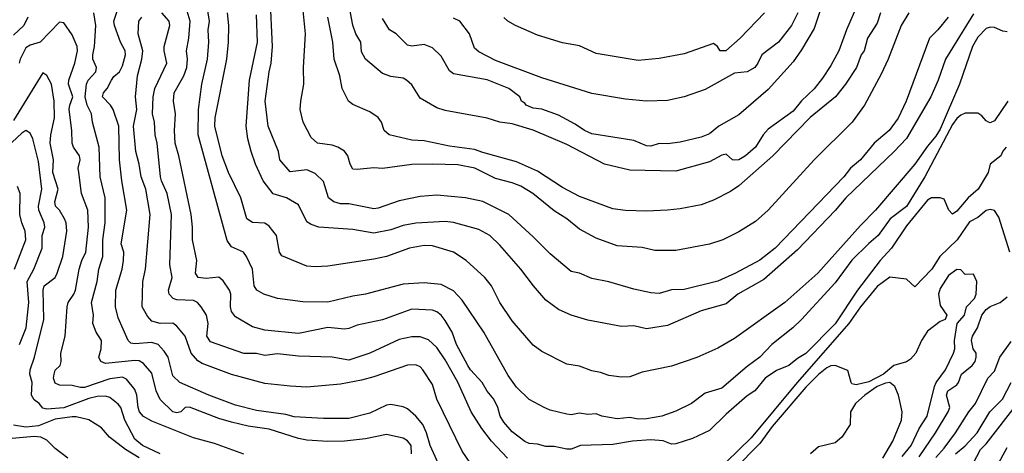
# Model space of a CAD drawing. Header units: metres. Extents: x -46681 to -43747, y -240911 to -237677.
# Tile 836 of 1056: x -44694 to -44577, y -239114 to -239063. Entities that reach past the tile are written whole.
import ezdxf

# ---------------------------------------------------------------- set-up
doc = ezdxf.new("R2010")
doc.units = ezdxf.units.M
doc.layers.add('CONTOUR_INDEX', color=1, linetype='Continuous')
doc.layers.add('CONTOUR_INTER', color=3, linetype='Continuous')

msp = doc.modelspace()

# ---------------------------------------------------------------- linework, layer by layer
at = {"layer": 'CONTOUR_INDEX'}
for points, elevation in [([(-44594.44, -239061.02), (-44595.75, -239064.02), (-44596.65, -239066.52), (-44597.6, -239068.29), (-44598.6, -239069.79), (-44599.6, -239071.04), (-44601.1, -239072.48), (-44602.1, -239073.7), (-44605.1, -239075.88), (-44605.67, -239076.52), (-44606.6, -239078), (-44607.78, -239079.02), (-44608.6, -239079.5), (-44609.1, -239079.57), (-44609.36, -239079.52), (-44610.1, -239078.84), (-44610.6, -239078.94), (-44612.1, -239079.74), (-44616.1, -239080.86), (-44621.6, -239080.76), (-44624.6, -239080.01), (-44629.1, -239077.67), (-44633.1, -239075.97), (-44635.6, -239075.24), (-44637.1, -239075.01), (-44638.6, -239074.54), (-44643.6, -239073.65), (-44644.6, -239073.31), (-44646.6, -239072.18), (-44647.6, -239070.59), (-44648.22, -239070.02), (-44648.6, -239069.79), (-44650.1, -239069.59), (-44651.1, -239069.24), (-44653.1, -239067.52), (-44653.6, -239066.67), (-44653.68, -239065.52), (-44654.27, -239064.52), (-44654.6, -239063.48), (-44655.44, -239059.02)], 100), ([(-44644.06, -239116.52), (-44645.41, -239113.52), (-44645.83, -239112.02), (-44646.29, -239111.02), (-44647.1, -239110.05), (-44648.1, -239109.17), (-44648.6, -239108.94), (-44650.1, -239108.63), (-44650.6, -239108.74), (-44652.6, -239109.69), (-44655.1, -239110.33), (-44658.1, -239110.33), (-44661.6, -239110.1), (-44662.6, -239109.85), (-44666.1, -239109.35), (-44668.6, -239108.72), (-44671.79, -239107.52), (-44675.24, -239106.02), (-44676.1, -239105.25), (-44676.64, -239103.02), (-44677.1, -239102.28), (-44677.84, -239101.52), (-44678.6, -239101.25), (-44680.6, -239101.44), (-44681.1, -239101.34), (-44681.4, -239101.02), (-44682.6, -239098.33), (-44682.93, -239097.02), (-44682.89, -239095.02), (-44682.13, -239092.52), (-44681.95, -239091.52), (-44681.93, -239090.52), (-44682.25, -239089.52), (-44681.55, -239085.52), (-44682.18, -239082.02), (-44682.44, -239079.52), (-44682.51, -239075.52), (-44683.21, -239073.52), (-44683.5, -239073.02), (-44684.47, -239072.02), (-44684.37, -239071.52), (-44683.93, -239071.02), (-44683.41, -239070.02), (-44683.1, -239069.58), (-44682.43, -239069.02), (-44682.1, -239068.32), (-44681.71, -239067.02), (-44681.78, -239066.52), (-44682.34, -239065.52), (-44683.05, -239063.52), (-44683.11, -239063.02), (-44682.29, -239060.52)], 90), ([(-44576.6, -239064.26), (-44577.1, -239064.2), (-44578.1, -239063.77), (-44578.6, -239063.73), (-44579.1, -239063.89), (-44580.1, -239064.89), (-44580.71, -239066.02), (-44582.27, -239070.52), (-44584.6, -239075.88), (-44585.1, -239076.7), (-44586.1, -239077.89), (-44587.6, -239080.03), (-44592.3, -239085.52), (-44594.1, -239087.35), (-44599.15, -239093.02), (-44603.1, -239096.52), (-44609.1, -239100.78), (-44611.1, -239101.95), (-44613.6, -239103.06), (-44616.6, -239104.08), (-44620.1, -239104.8), (-44621.6, -239105.34), (-44622.6, -239105.39), (-44624.1, -239105.19), (-44625.1, -239104.83), (-44626.1, -239104.64), (-44627.6, -239104.07), (-44629.1, -239103.83), (-44632.1, -239102.33), (-44633.1, -239101.58), (-44635.6, -239098.7), (-44637.09, -239096.52), (-44638.1, -239094.52), (-44638.86, -239093.52), (-44641.11, -239091.52), (-44642.61, -239090.52), (-44645.1, -239089.77), (-44646.1, -239089.71), (-44647.85, -239090.02), (-44650.6, -239091.01), (-44652.1, -239091.34), (-44657.6, -239092.17), (-44659.1, -239092.25), (-44660.1, -239092.16), (-44663.1, -239090.96), (-44663.38, -239090.52), (-44663.73, -239088.52), (-44664.6, -239087.4), (-44665.1, -239087.07), (-44666.6, -239086.98), (-44667.24, -239086.52), (-44667.99, -239084.02), (-44669.45, -239081.02), (-44670.19, -239079.02), (-44671.09, -239075.52), (-44671.03, -239074.52), (-44669.63, -239067.52), (-44669.46, -239065.52), (-44669.4, -239063.52), (-44669.56, -239062.02)], 95), ([(-44694.96, -239092.52), (-44693.62, -239089.02), (-44693.68, -239088.02), (-44694.1, -239087.02), (-44694.32, -239086.02), (-44694.29, -239083.52), (-44694.6, -239082.7)], 85), ([(-44591.43, -239115.02), (-44590.24, -239113.02), (-44589.2, -239110.52), (-44589.13, -239109.52), (-44589.54, -239107.52), (-44589.99, -239106.52), (-44590.6, -239106.02), (-44591.1, -239106.1), (-44592.1, -239106.51), (-44593.57, -239107.52), (-44594.66, -239108.52), (-44595.29, -239109.52), (-44595.33, -239111.02), (-44596.31, -239112.52), (-44597.1, -239113.21), (-44599.1, -239113.68), (-44600.03, -239114.52)], 90), ([(-44581.86, -239118.02), (-44579.76, -239114.02), (-44579.1, -239113.32), (-44575.37, -239108.52)], 95), ([(-44688.61, -239115.02), (-44690.1, -239113.9), (-44691.1, -239112.89), (-44691.82, -239112.52), (-44692.6, -239112.45), (-44696.1, -239112.78)], 85)]:
    msp.add_lwpolyline(points, dxfattribs=dict(at, elevation=elevation))
at = {"layer": 'CONTOUR_INTER'}
for points, elevation in [([(-44588.31, -239062.02), (-44589.23, -239063.52), (-44590.77, -239067.52), (-44591.6, -239069.3), (-44593.62, -239073.02), (-44595.09, -239075.02), (-44599.6, -239079.52), (-44605.08, -239085.52), (-44606.6, -239086.86), (-44608.6, -239088.07), (-44610.5, -239089.02), (-44612.1, -239089.54), (-44616.1, -239090.31), (-44618.6, -239090.29), (-44620.1, -239089.97), (-44623.1, -239089.75), (-44625.6, -239088.83), (-44627.6, -239087.77), (-44629.1, -239086.52), (-44630.6, -239085.58), (-44633.17, -239083.52), (-44634.6, -239082.64), (-44635.6, -239082.25), (-44637.6, -239081.72), (-44640.09, -239080.52), (-44642.1, -239080.09), (-44645.1, -239080.01), (-44647.6, -239080.08), (-44651.1, -239080.53), (-44652.1, -239080.46), (-44654.1, -239080.68), (-44654.6, -239080.61), (-44654.95, -239080.02), (-44655.21, -239079.02), (-44655.6, -239078.49), (-44656.39, -239078.02), (-44657.1, -239077.77), (-44658.82, -239077.52), (-44659.6, -239076.85), (-44660.56, -239075.02), (-44660.88, -239073.52), (-44660.83, -239072.52), (-44660.45, -239070.52), (-44660.5, -239068.52), (-44660.28, -239064.52), (-44660.85, -239058.52)], 98), ([(-44583.62, -239062.52), (-44584.84, -239064.02), (-44585.87, -239065.02), (-44588.62, -239072.52), (-44589.6, -239074.55), (-44590.68, -239076.02), (-44592.44, -239077.52), (-44594.07, -239079.52), (-44595.27, -239080.52), (-44596.05, -239081.52), (-44604.27, -239090.02), (-44606.1, -239091.45), (-44608.97, -239093.02), (-44611.1, -239093.96), (-44615.1, -239094.97), (-44616.6, -239095.01), (-44618.1, -239095.42), (-44619.1, -239095.34), (-44621.1, -239094.93), (-44624.1, -239094.03), (-44626.1, -239093.63), (-44627.6, -239092.99), (-44628.6, -239092.8), (-44631.1, -239090.71), (-44633.1, -239088.68), (-44636.01, -239086.02), (-44639.1, -239084.48), (-44641.18, -239084.02), (-44644.6, -239083.72), (-44646.6, -239083.89), (-44649.1, -239084.39), (-44651.6, -239085.28), (-44652.1, -239085.33), (-44655.1, -239084.77), (-44656.1, -239084.77), (-44656.88, -239084.52), (-44657.51, -239084.02), (-44658.1, -239082.1), (-44659.1, -239081.13), (-44660.1, -239080.72), (-44662.1, -239080.93), (-44663.34, -239079.52), (-44663.5, -239078.52), (-44664.71, -239075.52), (-44665.06, -239072.52), (-44664.61, -239069.02), (-44664.35, -239068.02), (-44664.2, -239066.02), (-44664.48, -239060.02)], 97), ([(-44647.61, -239114.52), (-44647.68, -239113.52), (-44648.1, -239112.96), (-44648.6, -239112.66), (-44650.6, -239112.2), (-44653.1, -239112.72), (-44655.6, -239113.02), (-44657.6, -239113.06), (-44660.1, -239112.88), (-44661.1, -239112.71), (-44664.6, -239111.57), (-44667.1, -239111.22), (-44669.1, -239110.74), (-44670.6, -239110.32), (-44674.1, -239108.98), (-44674.6, -239109), (-44675.14, -239109.52), (-44675.6, -239109.63), (-44676.1, -239109.51), (-44677.6, -239108.05), (-44678.07, -239107.02), (-44678.6, -239104.92), (-44679.6, -239103.77), (-44680.1, -239103.46), (-44680.6, -239103.4), (-44684.1, -239103.76), (-44684.66, -239103.52), (-44684.9, -239103.02), (-44684.62, -239102.02), (-44684.6, -239101.02), (-44685.22, -239100.02), (-44685.62, -239099.02), (-44685.53, -239098.02), (-44685.79, -239096.52), (-44685.09, -239094.02), (-44684.9, -239092.52), (-44684.45, -239091.02), (-44684.45, -239089.02), (-44684.16, -239087.02), (-44684.16, -239084.02), (-44684.73, -239081.52), (-44684.86, -239078.02), (-44685.67, -239075.02), (-44685.8, -239074.02), (-44686.3, -239073.02), (-44686.55, -239072.02), (-44686.38, -239070.52), (-44686.19, -239070.02), (-44685.27, -239069.02), (-44685.18, -239068.52), (-44685.62, -239067.52), (-44685.64, -239067.02), (-44685.43, -239066.02), (-44685.28, -239063.52), (-44685.51, -239062.02)], 89), ([(-44636.17, -239115.02), (-44638.07, -239113.02), (-44639.23, -239111.52), (-44640.5, -239109.52), (-44642.1, -239105.98), (-44643.6, -239103.33), (-44644.6, -239101.85), (-44645.6, -239100.96), (-44646.6, -239100.57), (-44647.6, -239100.59), (-44649.1, -239100.89), (-44652.6, -239102.54), (-44655.1, -239103.37), (-44657.1, -239103), (-44661.1, -239102.91), (-44663.6, -239102.63), (-44665.1, -239102.83), (-44666.1, -239102.59), (-44667.6, -239102.57), (-44671.6, -239101.18), (-44672.03, -239100.52), (-44671.89, -239099.02), (-44672.07, -239098.02), (-44672.69, -239097.02), (-44673.13, -239096.52), (-44673.6, -239096.27), (-44675.6, -239096.18), (-44676.06, -239096.02), (-44676.53, -239095.52), (-44676.59, -239095.02), (-44676.18, -239093.52), (-44676.45, -239092.02), (-44676.24, -239086.02), (-44676.75, -239083.52), (-44677.43, -239082.02), (-44677.54, -239081.52), (-44677.94, -239077.52), (-44678.19, -239076.52), (-44678.26, -239075.02), (-44678.49, -239074.02), (-44678.43, -239072.02), (-44678.24, -239071.02), (-44676.79, -239068.02), (-44677.13, -239066.52), (-44677.12, -239066.02), (-44676.45, -239063.52), (-44676.52, -239063.02), (-44677.41, -239062.02)], 92), ([(-44576.7, -239078.02), (-44577.1, -239078.47), (-44577.35, -239079.02), (-44578.62, -239080.02), (-44578.86, -239081.02), (-44580.04, -239083.02), (-44581.23, -239084.02), (-44582.6, -239085.62), (-44583.1, -239085.99), (-44583.55, -239085.52), (-44584.1, -239084.18), (-44584.6, -239084.04), (-44585.6, -239084.03), (-44586.1, -239084.32), (-44588.6, -239087.37), (-44590.38, -239090.02), (-44591.72, -239091.52), (-44594.43, -239095.02), (-44597.1, -239099.06), (-44600.6, -239102.59), (-44601.6, -239103.17), (-44602.61, -239104.02), (-44604.1, -239104.6), (-44605.43, -239105.52), (-44606.7, -239107.02), (-44607.6, -239107.61), (-44610.1, -239109.79), (-44612.1, -239111.76), (-44614.1, -239112.68), (-44616.1, -239113.35), (-44616.6, -239113.36), (-44617.6, -239112.98), (-44619.1, -239112.87), (-44621.25, -239113.02), (-44623.6, -239113.4), (-44627.46, -239113.52), (-44628.6, -239113.96), (-44629.1, -239113.96), (-44630.6, -239113.66), (-44631.6, -239113.65), (-44632.6, -239113.37), (-44633.6, -239113.28), (-44634.1, -239113.05), (-44635.6, -239111.92), (-44636.6, -239110.75), (-44637.05, -239110.02), (-44637.32, -239109.02), (-44637.82, -239108.02), (-44638.6, -239107.07), (-44639.2, -239106.02), (-44640.6, -239104.53), (-44640.9, -239104.02), (-44642.26, -239101.52), (-44642.78, -239100.02), (-44643.6, -239098.65), (-44644.1, -239098.02), (-44644.6, -239097.61), (-44645.1, -239097.4), (-44647.6, -239097.3), (-44651.1, -239098.55), (-44654.1, -239099.22), (-44655.1, -239099.58), (-44655.6, -239099.66), (-44657.6, -239099.48), (-44661.1, -239100.21), (-44665.1, -239099.81), (-44666.6, -239099.39), (-44668.6, -239098.21), (-44669.1, -239097.57), (-44669.21, -239097.02), (-44669.16, -239095.52), (-44669.31, -239095.02), (-44670.1, -239093.92), (-44670.6, -239093.49), (-44672.1, -239093.64), (-44673.05, -239093.52), (-44673.38, -239093.02), (-44673.22, -239091.52), (-44673.75, -239089.02), (-44673.75, -239087.52), (-44673.91, -239086.02), (-44675.35, -239079.02), (-44675.81, -239077.52), (-44675.9, -239076.02), (-44675.78, -239074.02), (-44676.02, -239072.52), (-44675.93, -239071.52), (-44674.78, -239069.52), (-44674.43, -239068.52), (-44674.35, -239067.52), (-44674.45, -239066.52), (-44674.16, -239065.02), (-44674.01, -239063.02), (-44674.6, -239061.02)], 93), ([(-44576.52, -239072.52), (-44578.1, -239074.88), (-44578.6, -239075.09), (-44578.8, -239075.02), (-44579.1, -239074.88), (-44579.6, -239074.27), (-44580.1, -239073.96), (-44581.6, -239073.97), (-44582.1, -239074.18), (-44582.6, -239074.58), (-44583.1, -239075.32), (-44586.42, -239081.52), (-44588.6, -239085.07), (-44590.53, -239086.52), (-44591.97, -239088.52), (-44593.1, -239089.46), (-44595.1, -239091.47), (-44597.1, -239094.16), (-44601.13, -239098.52), (-44602.15, -239099.52), (-44604.66, -239101.52), (-44606.07, -239103.02), (-44607.6, -239104.12), (-44610.6, -239106.7), (-44612.6, -239107.31), (-44614.22, -239108.52), (-44616.1, -239109.45), (-44617.77, -239110.02), (-44619.6, -239110.34), (-44620.6, -239110.38), (-44621.6, -239110.19), (-44623.1, -239110.34), (-44624.91, -239110.02), (-44625.6, -239109.76), (-44626.6, -239109.84), (-44627.6, -239109.69), (-44628.6, -239109.86), (-44629.1, -239109.81), (-44631.1, -239109.32), (-44631.8, -239109.02), (-44633.6, -239108.04), (-44635.1, -239106.58), (-44636.1, -239105.18), (-44638.99, -239100.02), (-44641.6, -239096.22), (-44642.6, -239095.11), (-44644.1, -239094.35), (-44646.1, -239094.17), (-44648.6, -239094.32), (-44653.1, -239095.52), (-44654.6, -239095.73), (-44657.6, -239096.46), (-44660.6, -239096.43), (-44663.6, -239096.01), (-44665.23, -239095.52), (-44666.05, -239095.02), (-44666.4, -239094.52), (-44666.58, -239092.52), (-44667.28, -239091.02), (-44667.65, -239090.52), (-44669.1, -239089.89), (-44669.6, -239089.1), (-44673.05, -239076.52), (-44673.01, -239073.52), (-44672.62, -239070.52), (-44671.96, -239067.52), (-44671.8, -239065.52), (-44671.88, -239064.02), (-44671.72, -239063.02), (-44672.04, -239061.02)], 94), ([(-44580.6, -239062.11), (-44583.95, -239067.52), (-44584.82, -239070.02), (-44585.68, -239072.02), (-44588.6, -239076.97), (-44590.05, -239078.52), (-44595.82, -239084.02), (-44597.1, -239085.54), (-44601.6, -239090.24), (-44605.6, -239093.77), (-44608.7, -239095.52), (-44610.1, -239096.67), (-44613.1, -239097.51), (-44617.1, -239099.25), (-44619.6, -239099.62), (-44621.1, -239099.27), (-44622.6, -239099.35), (-44626.6, -239098.59), (-44628.6, -239098.01), (-44630.1, -239097.32), (-44631.6, -239096.24), (-44633.09, -239094.52), (-44634.6, -239092.52), (-44637.1, -239089.69), (-44638.28, -239088.52), (-44639.6, -239087.81), (-44642.6, -239086.96), (-44643.6, -239086.86), (-44647.1, -239087.06), (-44648.6, -239087.35), (-44650.1, -239087.86), (-44652.1, -239088.24), (-44654.6, -239087.82), (-44658.67, -239087.52), (-44659.6, -239087.21), (-44660.1, -239086.88), (-44661.1, -239084.86), (-44662.53, -239084.02), (-44664.1, -239083.57), (-44665.3, -239082.02), (-44666.24, -239080.02), (-44666.75, -239078.52), (-44667.15, -239077.02), (-44667.33, -239075.52), (-44666.96, -239070.02), (-44665.98, -239065.52), (-44666.1, -239062.23)], 96), ([(-44591.69, -239062.02), (-44592.1, -239063.24), (-44593.23, -239065.02), (-44593.66, -239066.52), (-44594.01, -239067.02), (-44594.54, -239068.52), (-44595.86, -239070.52), (-44597.08, -239072.02), (-44600.1, -239074.46), (-44604.54, -239079.02), (-44608.6, -239082.6), (-44609.6, -239083.28), (-44611.6, -239084.32), (-44613.1, -239084.86), (-44615.6, -239085.33), (-44617.1, -239085.52), (-44619.6, -239085.61), (-44622.1, -239085.55), (-44623.6, -239085.36), (-44627.6, -239083.87), (-44629.6, -239082.82), (-44632.6, -239080.88), (-44635.1, -239079.74), (-44639.1, -239078.66), (-44640.1, -239078.28), (-44643.1, -239077.89), (-44646.1, -239077.26), (-44647.6, -239077.16), (-44650.29, -239076.52), (-44650.9, -239076.02), (-44651.21, -239075.02), (-44651.6, -239074.47), (-44652.6, -239073.78), (-44654.6, -239072.92), (-44655.15, -239072.52), (-44655.89, -239071.02), (-44656.17, -239069.52), (-44656.85, -239067.52), (-44657.02, -239065.52), (-44657.59, -239062.52)], 99), ([(-44598.66, -239061.02), (-44599.6, -239063.88), (-44601.1, -239066.41), (-44602.1, -239067.85), (-44605.1, -239071.14), (-44608.6, -239074.16), (-44610.96, -239075.52), (-44612.1, -239076.42), (-44613.1, -239076.81), (-44615.6, -239077.42), (-44617.1, -239077.59), (-44618.1, -239077.56), (-44619.1, -239077.88), (-44619.6, -239077.85), (-44621.1, -239077.2), (-44626.1, -239076.4), (-44627.01, -239076.02), (-44628.1, -239075.27), (-44630.1, -239074.2), (-44632.1, -239073.47), (-44633.1, -239073.36), (-44633.95, -239073.02), (-44634.1, -239072.78), (-44634.51, -239072.52), (-44634.7, -239072.02), (-44636.03, -239071.02), (-44638.6, -239070), (-44642.6, -239069.27), (-44643.1, -239068.9), (-44644.1, -239067.17), (-44645.1, -239066.16), (-44646.1, -239065.77), (-44647.6, -239065.96), (-44648.1, -239065.85), (-44649.45, -239064.52), (-44650.24, -239064.02), (-44651.1, -239062.67)], 101), ([(-44601.54, -239062.02), (-44602.31, -239063.52), (-44603.85, -239065.52), (-44605.86, -239067.02), (-44606.32, -239068.02), (-44606.7, -239068.52), (-44607.6, -239069.02), (-44609.1, -239069.21), (-44612.6, -239071.14), (-44615.1, -239072.01), (-44617.1, -239072.44), (-44619.6, -239072.52), (-44622.1, -239072.27), (-44626.1, -239071.61), (-44632.1, -239069.75), (-44637.6, -239067.67), (-44639.6, -239066.66), (-44640.1, -239066.22), (-44640.72, -239064.52), (-44641.86, -239063.02), (-44642.6, -239062.64)], 102), ([(-44605.51, -239062.02), (-44608.45, -239065.02), (-44610.14, -239066.52), (-44610.82, -239066.52), (-44611.15, -239066.02), (-44611.6, -239065.66), (-44615.1, -239066.9), (-44618.1, -239067.44), (-44620.6, -239067.7), (-44625.6, -239066.84), (-44627.6, -239065.95), (-44629.6, -239065.59), (-44632.6, -239064.66), (-44635.21, -239063.52), (-44636.14, -239063.02), (-44636.6, -239062.56)], 103), ([(-44693.38, -239062.52), (-44693.87, -239063.52), (-44695.1, -239064.68)], 89), ([(-44667.6, -239114.57), (-44671.1, -239113.3), (-44673.6, -239112.61), (-44678.6, -239110.63), (-44679.6, -239110.06), (-44680.04, -239109.52), (-44680.22, -239109.02), (-44680.38, -239107.52), (-44680.6, -239106.85), (-44681.6, -239105.62), (-44682.1, -239105.4), (-44683.6, -239105.58), (-44686.6, -239106.62), (-44687.1, -239106.62), (-44688.1, -239106.37), (-44689.6, -239106.36), (-44690.1, -239106.1), (-44690.31, -239105.52), (-44690.24, -239105.02), (-44690.1, -239104.55), (-44689.52, -239104.02), (-44689.39, -239103.52), (-44689.44, -239102.52), (-44688.94, -239100.52), (-44688.68, -239097.02), (-44688.56, -239096.52), (-44687.88, -239095.52), (-44687.7, -239095.02), (-44687.27, -239092.52), (-44686.95, -239091.52), (-44686.44, -239090.52), (-44686.16, -239087.52), (-44686.23, -239085.52), (-44686.96, -239083.52), (-44687.31, -239081.02), (-44687.36, -239080.52), (-44687.12, -239079.52), (-44687.21, -239079.02), (-44687.92, -239078.02), (-44688.08, -239077.52), (-44688.11, -239076.02), (-44688.44, -239073.52), (-44688.38, -239073.02), (-44687.99, -239072.02), (-44688.51, -239070.52), (-44688.49, -239070.02), (-44687.76, -239068.02), (-44687.47, -239066.52), (-44687.5, -239066.02), (-44688.1, -239064.61), (-44689.1, -239063.22), (-44689.6, -239063.12), (-44691.9, -239065.52), (-44693.1, -239065.84), (-44693.6, -239066.19), (-44694.27, -239067.52), (-44694.39, -239068.02)], 88), ([(-44640.1, -239116.33), (-44641.6, -239114.22), (-44644.59, -239108.02), (-44645.1, -239106.28), (-44646.27, -239104.52), (-44646.6, -239104.17), (-44647.1, -239103.94), (-44648.1, -239103.96), (-44652.1, -239105.36), (-44653.6, -239105.75), (-44656.1, -239106.22), (-44660.1, -239106.57), (-44662.1, -239106.48), (-44665.1, -239106.14), (-44669.1, -239105.06), (-44672.6, -239103.78), (-44673.1, -239103.43), (-44673.9, -239102.52), (-44674.6, -239100.51), (-44675.6, -239099.3), (-44676.1, -239098.98), (-44677.6, -239098.99), (-44678.6, -239098.71), (-44679.1, -239098.13), (-44679.76, -239097.02), (-44679.65, -239094.02), (-44679.35, -239092.52), (-44678.79, -239086.02), (-44679.3, -239083.02), (-44679.84, -239081.52), (-44680.08, -239080.02), (-44680.49, -239078.52), (-44680.79, -239075.52), (-44680.37, -239073.52), (-44680.54, -239072.02), (-44680.28, -239069.52), (-44679.77, -239067.52), (-44679.66, -239066.52), (-44680.21, -239064.52), (-44680.13, -239063.02), (-44679.79, -239062.52)], 91), ([(-44677.58, -239114.52), (-44679.72, -239113.52), (-44680.6, -239112.77), (-44681.81, -239110.52), (-44682.29, -239109.02), (-44682.6, -239108.62), (-44683.6, -239107.82), (-44684.1, -239107.67), (-44685.1, -239107.68), (-44686.1, -239107.92), (-44689.1, -239109.03), (-44691.1, -239109.2), (-44691.6, -239109.08), (-44692.04, -239108.52), (-44692.6, -239108.1), (-44692.93, -239107.52), (-44692.84, -239106.02), (-44693.12, -239105.02), (-44693.08, -239104.52), (-44692.56, -239103.02), (-44691.47, -239098.52), (-44691.56, -239095.02), (-44691.41, -239094.52), (-44690.1, -239093.52), (-44689.87, -239093.02), (-44689.2, -239091.02), (-44688.71, -239088.02), (-44688.8, -239087.02), (-44688.99, -239086.52), (-44689.61, -239085.52), (-44690.07, -239085.02), (-44690.17, -239084.52), (-44689.77, -239083.02), (-44690.38, -239081.02), (-44690.3, -239079.52), (-44690.71, -239077.52), (-44690.63, -239076.52), (-44690.2, -239074.52), (-44690.23, -239072.52), (-44690.57, -239070.52), (-44691.1, -239069.47), (-44691.6, -239069.17), (-44695.1, -239074.83)], 87), ([(-44694.35, -239101.52), (-44693.59, -239099.52), (-44693.26, -239096.52), (-44693.46, -239094.02), (-44692.64, -239092.52), (-44691.65, -239090.02), (-44691.65, -239088.52), (-44691.36, -239087.52), (-44691.43, -239087.02), (-44692.07, -239085.52), (-44692.11, -239085.02), (-44691.71, -239083.02), (-44692.1, -239079.72), (-44692.79, -239077.02), (-44693.1, -239076.32), (-44693.6, -239076.04), (-44694.1, -239076.34), (-44696.42, -239078.52)], 86), ([(-44576.29, -239090.52), (-44577.6, -239086.33), (-44578.1, -239085.54), (-44578.6, -239085.42), (-44579.1, -239085.54), (-44580.1, -239086.38), (-44581.1, -239086.91), (-44582.55, -239089.02), (-44584.64, -239091.02), (-44585.58, -239092.52), (-44587.6, -239094.65), (-44588.6, -239093.73), (-44590.6, -239093.5), (-44592.1, -239094.58), (-44594.1, -239097.03), (-44595.48, -239099.02), (-44601.65, -239106.02), (-44607.1, -239112.63), (-44610.1, -239115.5)], 92), ([(-44589.1, -239114.84), (-44588.05, -239113.52), (-44587.1, -239111.52), (-44586.13, -239110.02), (-44585.26, -239106.52), (-44585.04, -239106.02), (-44583.96, -239104.52), (-44582.99, -239102.52), (-44582.85, -239102.02), (-44582.89, -239101.02), (-44582.54, -239099.02), (-44581.68, -239098.02), (-44581.43, -239097.02), (-44580.5, -239096.02), (-44580.3, -239095.52), (-44580.22, -239094.02), (-44580.6, -239093.11), (-44581.6, -239093.17), (-44582.1, -239092.61), (-44582.6, -239092.57), (-44583.6, -239093.27), (-44584.6, -239094.83), (-44584.76, -239095.52), (-44584.6, -239096.86), (-44583.77, -239098.02), (-44583.97, -239098.52), (-44584.6, -239098.77), (-44586.1, -239099.9), (-44586.79, -239101.02), (-44587.47, -239102.52), (-44588.1, -239103.25), (-44588.6, -239103.55), (-44590.1, -239104.01), (-44591.33, -239105.02), (-44593.1, -239105.93), (-44594.6, -239106.31), (-44595.1, -239106.18), (-44595.21, -239106.02), (-44595.6, -239104.58), (-44597.1, -239104), (-44597.6, -239104.04), (-44598.1, -239104.29), (-44599.1, -239105.08), (-44600.6, -239106.59), (-44604.6, -239111.25), (-44606.1, -239113.3), (-44609.1, -239116.35)], 91), ([(-44587.1, -239114.87), (-44585.12, -239112.02), (-44583.61, -239109.52), (-44583.42, -239109.02), (-44583.84, -239107.52), (-44583.67, -239107.02), (-44582.6, -239106.31), (-44582.38, -239106.02), (-44582.04, -239105.02), (-44580.75, -239104.02), (-44580.42, -239103.52), (-44580.27, -239103.02), (-44580.3, -239102.52), (-44580.66, -239102.02), (-44580.85, -239101.02), (-44580.71, -239100.52), (-44580.12, -239099.52), (-44579.63, -239098.02), (-44579.1, -239097.35), (-44578.6, -239096.99), (-44577.44, -239096.52), (-44576.6, -239095.82)], 92), ([(-44585.1, -239114.95), (-44584.1, -239113.86), (-44582.74, -239112.02), (-44581.15, -239109.52), (-44580.36, -239108.52), (-44578.9, -239105.52), (-44578.1, -239104.67), (-44577.45, -239103.02), (-44576.1, -239101.15)], 93), ([(-44582.77, -239114.52), (-44581.6, -239113.55), (-44580.16, -239112.02), (-44578.67, -239109.52), (-44577.13, -239108.02), (-44576.12, -239106.02)], 94), ([(-44680.1, -239114.98), (-44681.73, -239114.02), (-44683.65, -239112.52), (-44684.6, -239111.44), (-44686.1, -239110.49), (-44687.6, -239110.1), (-44688.1, -239110.13), (-44690.1, -239110.41), (-44692.1, -239111.17), (-44693.6, -239111.34), (-44695.1, -239111.11)], 86), ([(-44577.83, -239116.02), (-44576.6, -239113.75)], 96)]:
    msp.add_lwpolyline(points, dxfattribs=dict(at, elevation=elevation))

doc.saveas('drawing.dxf')
